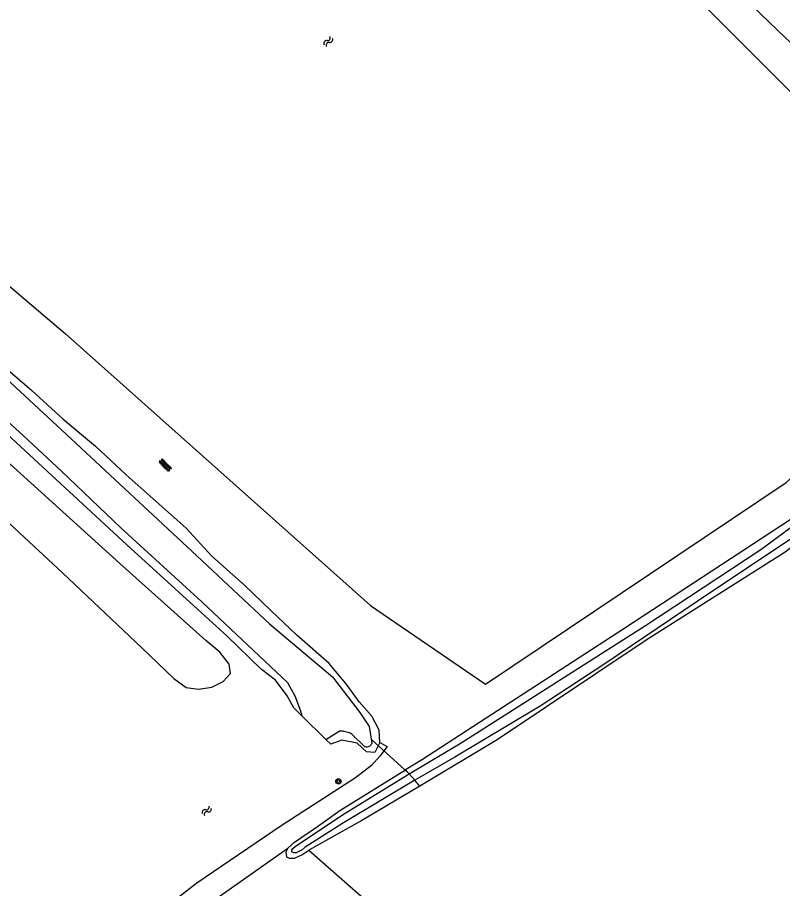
# Model space of a CAD drawing. Extents: x 132994 to 136000, y 393499 to 395512.
# Drawn here: x 135159.7 to 135273.9, y 393750.3 to 393880.2 of the extents above; entities that cross this region are included whole.
import ezdxf

# ---------------------------------------------------------------- set-up
doc = ezdxf.new("R2010")
doc.units = 0
for name, color, linetype in [('gg-kntw-bovenkant insteek waterloop', 7, 'Continuous'), ('gg-kwrk-duiker nz buis', 7, 'Continuous'), ('gt-symb-boom', 7, 'Continuous'), ('gt-symb-overige verharding', 7, 'Continuous'), ('gt-symb-watersymbool', 7, 'Continuous'), ('gx-grn-maaiveld', 7, 'Continuous')]:
    doc.layers.add(name, color=color, linetype=linetype)

# ---------------------------------------------------------------- blocks, each defined once
blk = doc.blocks.new('gt0-WA')
at = {"layer": 'gt-symb-watersymbool'}
for centre, start, end in [((-0.32, 0.02), 28.0725, 151.9275), ((0.43, 0.42), 208.0725, 331.9275), ((-0.32, -0.43), 28.0725, 151.9275), ((0.43, -0.03), 208.0725, 331.9275)]:
    blk.add_arc(centre, 0.425, start, end, dxfattribs=at)
blk = doc.blocks.new('gt0-OVH')
at = {"layer": 'gt-symb-overige verharding'}
for points in [[(-0.97, 0.3), (-0.97, 0.31), (-0.96, 0.32), (-0.97, 0.33), (-0.97, 0.34), (-0.98, 0.35), (-0.99, 0.35), (-1, 0.36), (-1.01, 0.35), (-1.02, 0.35), (-1.03, 0.34), (-1.03, 0.33), (-1.04, 0.32), (-1.03, 0.31), (-1.03, 0.3), (-1.02, 0.29), (-1.01, 0.29), (-1, 0.28), (-0.99, 0.29), (-0.98, 0.29)], [(-0.87, 0.11), (-0.87, 0.12), (-0.86, 0.13), (-0.87, 0.14), (-0.87, 0.15), (-0.88, 0.16), (-0.89, 0.16), (-0.9, 0.16), (-0.91, 0.16), (-0.92, 0.16), (-0.93, 0.15), (-0.93, 0.14), (-0.94, 0.13), (-0.93, 0.12), (-0.93, 0.11), (-0.92, 0.1), (-0.91, 0.09), (-0.9, 0.09), (-0.89, 0.09), (-0.88, 0.1)], [(-0.77, 0.3), (-0.77, 0.31), (-0.76, 0.32), (-0.77, 0.33), (-0.77, 0.34), (-0.78, 0.35), (-0.79, 0.35), (-0.8, 0.36), (-0.81, 0.35), (-0.82, 0.35), (-0.83, 0.34), (-0.83, 0.33), (-0.84, 0.32), (-0.83, 0.31), (-0.83, 0.3), (-0.82, 0.29), (-0.81, 0.29), (-0.8, 0.28), (-0.79, 0.29), (-0.78, 0.29)], [(-0.67, 0.11), (-0.67, 0.12), (-0.66, 0.13), (-0.67, 0.14), (-0.67, 0.15), (-0.68, 0.16), (-0.69, 0.16), (-0.7, 0.16), (-0.71, 0.16), (-0.72, 0.16), (-0.73, 0.15), (-0.73, 0.14), (-0.74, 0.13), (-0.73, 0.12), (-0.73, 0.11), (-0.72, 0.1), (-0.71, 0.09), (-0.7, 0.09), (-0.69, 0.09), (-0.68, 0.1)], [(-0.57, 0.3), (-0.57, 0.31), (-0.56, 0.32), (-0.57, 0.33), (-0.57, 0.34), (-0.58, 0.35), (-0.59, 0.35), (-0.6, 0.36), (-0.61, 0.35), (-0.62, 0.35), (-0.63, 0.34), (-0.63, 0.33), (-0.64, 0.32), (-0.63, 0.31), (-0.63, 0.3), (-0.62, 0.29), (-0.61, 0.29), (-0.6, 0.28), (-0.59, 0.29), (-0.58, 0.29)], [(-0.47, 0.11), (-0.47, 0.12), (-0.46, 0.13), (-0.47, 0.14), (-0.47, 0.15), (-0.48, 0.16), (-0.49, 0.16), (-0.5, 0.16), (-0.51, 0.16), (-0.52, 0.16), (-0.53, 0.15), (-0.53, 0.14), (-0.54, 0.13), (-0.53, 0.12), (-0.53, 0.11), (-0.52, 0.1), (-0.51, 0.09), (-0.5, 0.09), (-0.49, 0.09), (-0.48, 0.1)], [(-0.37, 0.3), (-0.37, 0.31), (-0.36, 0.32), (-0.37, 0.33), (-0.37, 0.34), (-0.38, 0.35), (-0.39, 0.35), (-0.4, 0.36), (-0.41, 0.35), (-0.42, 0.35), (-0.43, 0.34), (-0.43, 0.33), (-0.44, 0.32), (-0.43, 0.31), (-0.43, 0.3), (-0.42, 0.29), (-0.41, 0.29), (-0.4, 0.28), (-0.39, 0.29), (-0.38, 0.29)], [(-0.27, 0.11), (-0.27, 0.12), (-0.26, 0.13), (-0.27, 0.14), (-0.27, 0.15), (-0.28, 0.16), (-0.29, 0.16), (-0.3, 0.16), (-0.31, 0.16), (-0.32, 0.16), (-0.33, 0.15), (-0.33, 0.14), (-0.34, 0.13), (-0.33, 0.12), (-0.33, 0.11), (-0.32, 0.1), (-0.31, 0.09), (-0.3, 0.09), (-0.29, 0.09), (-0.28, 0.1)], [(-0.17, 0.3), (-0.17, 0.31), (-0.16, 0.32), (-0.17, 0.33), (-0.17, 0.34), (-0.18, 0.35), (-0.19, 0.35), (-0.2, 0.36), (-0.21, 0.35), (-0.22, 0.35), (-0.23, 0.34), (-0.23, 0.33), (-0.24, 0.32), (-0.23, 0.31), (-0.23, 0.3), (-0.22, 0.29), (-0.21, 0.29), (-0.2, 0.28), (-0.19, 0.29), (-0.18, 0.29)], [(-0.07, 0.11), (-0.07, 0.12), (-0.06, 0.13), (-0.07, 0.14), (-0.07, 0.15), (-0.08, 0.16), (-0.09, 0.16), (-0.1, 0.16), (-0.11, 0.16), (-0.12, 0.16), (-0.13, 0.15), (-0.13, 0.14), (-0.14, 0.13), (-0.13, 0.12), (-0.13, 0.11), (-0.12, 0.1), (-0.11, 0.09), (-0.1, 0.09), (-0.09, 0.09), (-0.08, 0.1)], [(0.03, 0.3), (0.03, 0.31), (0.04, 0.32), (0.03, 0.33), (0.03, 0.34), (0.02, 0.35), (0.01, 0.35), (0, 0.36), (-0.01, 0.35), (-0.02, 0.35), (-0.03, 0.34), (-0.03, 0.33), (-0.04, 0.32), (-0.03, 0.31), (-0.03, 0.3), (-0.02, 0.29), (-0.01, 0.29), (0, 0.28), (0.01, 0.29), (0.02, 0.29)], [(0.13, 0.11), (0.13, 0.12), (0.14, 0.13), (0.13, 0.14), (0.13, 0.15), (0.12, 0.16), (0.11, 0.16), (0.1, 0.16), (0.09, 0.16), (0.08, 0.16), (0.07, 0.15), (0.07, 0.14), (0.06, 0.13), (0.07, 0.12), (0.07, 0.11), (0.08, 0.1), (0.09, 0.09), (0.1, 0.09), (0.11, 0.09), (0.12, 0.1)], [(0.23, 0.3), (0.23, 0.31), (0.24, 0.32), (0.23, 0.33), (0.23, 0.34), (0.22, 0.35), (0.21, 0.35), (0.2, 0.36), (0.19, 0.35), (0.18, 0.35), (0.17, 0.34), (0.17, 0.33), (0.16, 0.32), (0.17, 0.31), (0.17, 0.3), (0.18, 0.29), (0.19, 0.29), (0.2, 0.28), (0.21, 0.29), (0.22, 0.29)], [(0.33, 0.11), (0.33, 0.12), (0.34, 0.13), (0.33, 0.14), (0.33, 0.15), (0.32, 0.16), (0.31, 0.16), (0.3, 0.16), (0.29, 0.16), (0.28, 0.16), (0.27, 0.15), (0.27, 0.14), (0.26, 0.13), (0.27, 0.12), (0.27, 0.11), (0.28, 0.1), (0.29, 0.09), (0.3, 0.09), (0.31, 0.09), (0.32, 0.1)], [(0.43, 0.3), (0.43, 0.31), (0.44, 0.32), (0.43, 0.33), (0.43, 0.34), (0.42, 0.35), (0.41, 0.35), (0.4, 0.36), (0.39, 0.35), (0.38, 0.35), (0.37, 0.34), (0.37, 0.33), (0.36, 0.32), (0.37, 0.31), (0.37, 0.3), (0.38, 0.29), (0.39, 0.29), (0.4, 0.28), (0.41, 0.29), (0.42, 0.29)], [(0.53, 0.11), (0.53, 0.12), (0.54, 0.13), (0.53, 0.14), (0.53, 0.15), (0.52, 0.16), (0.51, 0.16), (0.5, 0.16), (0.49, 0.16), (0.48, 0.16), (0.47, 0.15), (0.47, 0.14), (0.46, 0.13), (0.47, 0.12), (0.47, 0.11), (0.48, 0.1), (0.49, 0.09), (0.5, 0.09), (0.51, 0.09), (0.52, 0.1)], [(0.63, 0.3), (0.63, 0.31), (0.64, 0.32), (0.63, 0.33), (0.63, 0.34), (0.62, 0.35), (0.61, 0.35), (0.6, 0.36), (0.59, 0.35), (0.58, 0.35), (0.57, 0.34), (0.57, 0.33), (0.56, 0.32), (0.57, 0.31), (0.57, 0.3), (0.58, 0.29), (0.59, 0.29), (0.6, 0.28), (0.61, 0.29), (0.62, 0.29)], [(0.73, 0.11), (0.73, 0.12), (0.74, 0.13), (0.73, 0.14), (0.73, 0.15), (0.72, 0.16), (0.71, 0.16), (0.7, 0.16), (0.69, 0.16), (0.68, 0.16), (0.67, 0.15), (0.67, 0.14), (0.66, 0.13), (0.67, 0.12), (0.67, 0.11), (0.68, 0.1), (0.69, 0.09), (0.7, 0.09), (0.71, 0.09), (0.72, 0.1)], [(0.83, 0.3), (0.83, 0.31), (0.84, 0.32), (0.83, 0.33), (0.83, 0.34), (0.82, 0.35), (0.81, 0.35), (0.8, 0.36), (0.79, 0.35), (0.78, 0.35), (0.77, 0.34), (0.77, 0.33), (0.76, 0.32), (0.77, 0.31), (0.77, 0.3), (0.78, 0.29), (0.79, 0.29), (0.8, 0.28), (0.81, 0.29), (0.82, 0.29)], [(0.93, 0.11), (0.93, 0.12), (0.94, 0.13), (0.93, 0.14), (0.93, 0.15), (0.92, 0.16), (0.91, 0.16), (0.9, 0.16), (0.89, 0.16), (0.88, 0.16), (0.87, 0.15), (0.87, 0.14), (0.86, 0.13), (0.87, 0.12), (0.87, 0.11), (0.88, 0.1), (0.89, 0.09), (0.9, 0.09), (0.91, 0.09), (0.92, 0.1)], [(1.03, 0.3), (1.03, 0.31), (1.04, 0.32), (1.03, 0.33), (1.03, 0.34), (1.02, 0.35), (1.01, 0.35), (1, 0.36), (0.99, 0.35), (0.98, 0.35), (0.97, 0.34), (0.97, 0.33), (0.96, 0.32), (0.97, 0.31), (0.97, 0.3), (0.98, 0.29), (0.99, 0.29), (1, 0.28), (1.01, 0.29), (1.02, 0.29)], [(-0.97, -0.14), (-0.97, -0.13), (-0.96, -0.12), (-0.97, -0.11), (-0.97, -0.1), (-0.98, -0.09), (-0.99, -0.09), (-1, -0.08), (-1.01, -0.09), (-1.02, -0.09), (-1.03, -0.1), (-1.03, -0.11), (-1.04, -0.12), (-1.03, -0.13), (-1.03, -0.14), (-1.02, -0.15), (-1.01, -0.15), (-1, -0.16), (-0.99, -0.15), (-0.98, -0.15)], [(-0.87, -0.33), (-0.87, -0.32), (-0.86, -0.31), (-0.87, -0.3), (-0.87, -0.29), (-0.88, -0.28), (-0.89, -0.28), (-0.9, -0.28), (-0.91, -0.28), (-0.92, -0.28), (-0.93, -0.29), (-0.93, -0.3), (-0.94, -0.31), (-0.93, -0.32), (-0.93, -0.33), (-0.92, -0.34), (-0.91, -0.35), (-0.9, -0.35), (-0.89, -0.35), (-0.88, -0.34)], [(-0.77, -0.14), (-0.77, -0.13), (-0.76, -0.12), (-0.77, -0.11), (-0.77, -0.1), (-0.78, -0.09), (-0.79, -0.09), (-0.8, -0.08), (-0.81, -0.09), (-0.82, -0.09), (-0.83, -0.1), (-0.83, -0.11), (-0.84, -0.12), (-0.83, -0.13), (-0.83, -0.14), (-0.82, -0.15), (-0.81, -0.15), (-0.8, -0.16), (-0.79, -0.15), (-0.78, -0.15)], [(-0.67, -0.33), (-0.67, -0.32), (-0.66, -0.31), (-0.67, -0.3), (-0.67, -0.29), (-0.68, -0.28), (-0.69, -0.28), (-0.7, -0.28), (-0.71, -0.28), (-0.72, -0.28), (-0.73, -0.29), (-0.73, -0.3), (-0.74, -0.31), (-0.73, -0.32), (-0.73, -0.33), (-0.72, -0.34), (-0.71, -0.35), (-0.7, -0.35), (-0.69, -0.35), (-0.68, -0.34)], [(-0.57, -0.14), (-0.57, -0.13), (-0.56, -0.12), (-0.57, -0.11), (-0.57, -0.1), (-0.58, -0.09), (-0.59, -0.09), (-0.6, -0.08), (-0.61, -0.09), (-0.62, -0.09), (-0.63, -0.1), (-0.63, -0.11), (-0.64, -0.12), (-0.63, -0.13), (-0.63, -0.14), (-0.62, -0.15), (-0.61, -0.15), (-0.6, -0.16), (-0.59, -0.15), (-0.58, -0.15)], [(-0.47, -0.33), (-0.47, -0.32), (-0.46, -0.31), (-0.47, -0.3), (-0.47, -0.29), (-0.48, -0.28), (-0.49, -0.28), (-0.5, -0.28), (-0.51, -0.28), (-0.52, -0.28), (-0.53, -0.29), (-0.53, -0.3), (-0.54, -0.31), (-0.53, -0.32), (-0.53, -0.33), (-0.52, -0.34), (-0.51, -0.35), (-0.5, -0.35), (-0.49, -0.35), (-0.48, -0.34)], [(-0.37, -0.14), (-0.37, -0.13), (-0.36, -0.12), (-0.37, -0.11), (-0.37, -0.1), (-0.38, -0.09), (-0.39, -0.09), (-0.4, -0.08), (-0.41, -0.09), (-0.42, -0.09), (-0.43, -0.1), (-0.43, -0.11), (-0.44, -0.12), (-0.43, -0.13), (-0.43, -0.14), (-0.42, -0.15), (-0.41, -0.15), (-0.4, -0.16), (-0.39, -0.15), (-0.38, -0.15)], [(-0.27, -0.33), (-0.27, -0.32), (-0.26, -0.31), (-0.27, -0.3), (-0.27, -0.29), (-0.28, -0.28), (-0.29, -0.28), (-0.3, -0.28), (-0.31, -0.28), (-0.32, -0.28), (-0.33, -0.29), (-0.33, -0.3), (-0.34, -0.31), (-0.33, -0.32), (-0.33, -0.33), (-0.32, -0.34), (-0.31, -0.35), (-0.3, -0.35), (-0.29, -0.35), (-0.28, -0.34)], [(-0.17, -0.14), (-0.17, -0.13), (-0.16, -0.12), (-0.17, -0.11), (-0.17, -0.1), (-0.18, -0.09), (-0.19, -0.09), (-0.2, -0.08), (-0.21, -0.09), (-0.22, -0.09), (-0.23, -0.1), (-0.23, -0.11), (-0.24, -0.12), (-0.23, -0.13), (-0.23, -0.14), (-0.22, -0.15), (-0.21, -0.15), (-0.2, -0.16), (-0.19, -0.15), (-0.18, -0.15)], [(-0.07, -0.33), (-0.07, -0.32), (-0.06, -0.31), (-0.07, -0.3), (-0.07, -0.29), (-0.08, -0.28), (-0.09, -0.28), (-0.1, -0.28), (-0.11, -0.28), (-0.12, -0.28), (-0.13, -0.29), (-0.13, -0.3), (-0.14, -0.31), (-0.13, -0.32), (-0.13, -0.33), (-0.12, -0.34), (-0.11, -0.35), (-0.1, -0.35), (-0.09, -0.35), (-0.08, -0.34)], [(0.03, -0.14), (0.03, -0.13), (0.04, -0.12), (0.03, -0.11), (0.03, -0.1), (0.02, -0.09), (0.01, -0.09), (0, -0.08), (-0.01, -0.09), (-0.02, -0.09), (-0.03, -0.1), (-0.03, -0.11), (-0.04, -0.12), (-0.03, -0.13), (-0.03, -0.14), (-0.02, -0.15), (-0.01, -0.15), (0, -0.16), (0.01, -0.15), (0.02, -0.15)], [(0.13, -0.33), (0.13, -0.32), (0.14, -0.31), (0.13, -0.3), (0.13, -0.29), (0.12, -0.28), (0.11, -0.28), (0.1, -0.28), (0.09, -0.28), (0.08, -0.28), (0.07, -0.29), (0.07, -0.3), (0.06, -0.31), (0.07, -0.32), (0.07, -0.33), (0.08, -0.34), (0.09, -0.35), (0.1, -0.35), (0.11, -0.35), (0.12, -0.34)], [(0.23, -0.14), (0.23, -0.13), (0.24, -0.12), (0.23, -0.11), (0.23, -0.1), (0.22, -0.09), (0.21, -0.09), (0.2, -0.08), (0.19, -0.09), (0.18, -0.09), (0.17, -0.1), (0.17, -0.11), (0.16, -0.12), (0.17, -0.13), (0.17, -0.14), (0.18, -0.15), (0.19, -0.15), (0.2, -0.16), (0.21, -0.15), (0.22, -0.15)], [(0.33, -0.33), (0.33, -0.32), (0.34, -0.31), (0.33, -0.3), (0.33, -0.29), (0.32, -0.28), (0.31, -0.28), (0.3, -0.28), (0.29, -0.28), (0.28, -0.28), (0.27, -0.29), (0.27, -0.3), (0.26, -0.31), (0.27, -0.32), (0.27, -0.33), (0.28, -0.34), (0.29, -0.35), (0.3, -0.35), (0.31, -0.35), (0.32, -0.34)], [(0.43, -0.14), (0.43, -0.13), (0.44, -0.12), (0.43, -0.11), (0.43, -0.1), (0.42, -0.09), (0.41, -0.09), (0.4, -0.08), (0.39, -0.09), (0.38, -0.09), (0.37, -0.1), (0.37, -0.11), (0.36, -0.12), (0.37, -0.13), (0.37, -0.14), (0.38, -0.15), (0.39, -0.15), (0.4, -0.16), (0.41, -0.15), (0.42, -0.15)], [(0.53, -0.33), (0.53, -0.32), (0.54, -0.31), (0.53, -0.3), (0.53, -0.29), (0.52, -0.28), (0.51, -0.28), (0.5, -0.28), (0.49, -0.28), (0.48, -0.28), (0.47, -0.29), (0.47, -0.3), (0.46, -0.31), (0.47, -0.32), (0.47, -0.33), (0.48, -0.34), (0.49, -0.35), (0.5, -0.35), (0.51, -0.35), (0.52, -0.34)], [(0.63, -0.14), (0.63, -0.13), (0.64, -0.12), (0.63, -0.11), (0.63, -0.1), (0.62, -0.09), (0.61, -0.09), (0.6, -0.08), (0.59, -0.09), (0.58, -0.09), (0.57, -0.1), (0.57, -0.11), (0.56, -0.12), (0.57, -0.13), (0.57, -0.14), (0.58, -0.15), (0.59, -0.15), (0.6, -0.16), (0.61, -0.15), (0.62, -0.15)], [(0.73, -0.33), (0.73, -0.32), (0.74, -0.31), (0.73, -0.3), (0.73, -0.29), (0.72, -0.28), (0.71, -0.28), (0.7, -0.28), (0.69, -0.28), (0.68, -0.28), (0.67, -0.29), (0.67, -0.3), (0.66, -0.31), (0.67, -0.32), (0.67, -0.33), (0.68, -0.34), (0.69, -0.35), (0.7, -0.35), (0.71, -0.35), (0.72, -0.34)], [(0.83, -0.14), (0.83, -0.13), (0.84, -0.12), (0.83, -0.11), (0.83, -0.1), (0.82, -0.09), (0.81, -0.09), (0.8, -0.08), (0.79, -0.09), (0.78, -0.09), (0.77, -0.1), (0.77, -0.11), (0.76, -0.12), (0.77, -0.13), (0.77, -0.14), (0.78, -0.15), (0.79, -0.15), (0.8, -0.16), (0.81, -0.15), (0.82, -0.15)], [(0.93, -0.33), (0.93, -0.32), (0.94, -0.31), (0.93, -0.3), (0.93, -0.29), (0.92, -0.28), (0.91, -0.28), (0.9, -0.28), (0.89, -0.28), (0.88, -0.28), (0.87, -0.29), (0.87, -0.3), (0.86, -0.31), (0.87, -0.32), (0.87, -0.33), (0.88, -0.34), (0.89, -0.35), (0.9, -0.35), (0.91, -0.35), (0.92, -0.34)], [(1.03, -0.14), (1.03, -0.13), (1.04, -0.12), (1.03, -0.11), (1.03, -0.1), (1.02, -0.09), (1.01, -0.09), (1, -0.08), (0.99, -0.09), (0.98, -0.09), (0.97, -0.1), (0.97, -0.11), (0.96, -0.12), (0.97, -0.13), (0.97, -0.14), (0.98, -0.15), (0.99, -0.15), (1, -0.16), (1.01, -0.15), (1.02, -0.15)]]:
    blk.add_lwpolyline(points, close=True, dxfattribs=at)
blk = doc.blocks.new('gt0-BOOM')
at = {"layer": 'gt-symb-boom'}
for radius in [0.4, 0.2]:
    blk.add_circle((0, 0), radius, dxfattribs=at)

msp = doc.modelspace()

# ---------------------------------------------------------------- linework, layer by layer
at = {"layer": 'gg-kntw-bovenkant insteek waterloop'}
msp.add_lwpolyline([(135174.98, 393798.77), (135161.7, 393810.82), (135148.27, 393822.87), (135131.2, 393838.31), (135116.07, 393852.09), (135104.57, 393862.88), (135095.47, 393870.82), (135091.82, 393873.4), (135091.37, 393874.38), (135091.52, 393875.35), (135092.08, 393876.13), (135093.08, 393876.43)], dxfattribs=at)
at = {"layer": 'gg-kwrk-duiker nz buis'}
msp.add_line((135212.55, 393772.54), (135218.05, 393767.5), dxfattribs=at)
at = {"layer": 'gx-grn-maaiveld'}
for p, q in [((135202.18, 393776.03), (135200.95, 393777.24)), ((135205.73, 393772.54), (135202.18, 393776.03)), ((135205.73, 393772.54), (135207.68, 393773.76)), ((135207.88, 393773.77), (135207.68, 393773.76)), ((135208.08, 393773.77), (135207.88, 393773.77)), ((135208.28, 393773.76), (135208.08, 393773.77)), ((135208.47, 393773.73), (135208.28, 393773.76)), ((135208.67, 393773.69), (135208.47, 393773.73)), ((135208.86, 393773.64), (135208.67, 393773.69)), ((135209.05, 393773.57), (135208.86, 393773.64)), ((135209.24, 393773.5), (135209.05, 393773.57)), ((135209.42, 393773.41), (135209.24, 393773.5)), ((135209.59, 393773.31), (135209.42, 393773.41)), ((135211.51, 393771.46), (135209.59, 393773.31)), ((135206.45, 393771.83), (135205.73, 393772.54)), ((135212.26, 393771.55), (135212.15, 393771.48)), ((135212.36, 393771.64), (135212.26, 393771.55)), ((135212.44, 393771.74), (135212.36, 393771.64)), ((135212.51, 393771.85), (135212.44, 393771.74)), ((135212.56, 393771.97), (135212.51, 393771.85)), ((135213.78, 393772.1), (135214.87, 393771.5)), ((135211.64, 393771.42), (135211.51, 393771.46)), ((135211.77, 393771.41), (135211.64, 393771.42)), ((135211.9, 393771.41), (135211.77, 393771.41)), ((135212.02, 393771.44), (135211.9, 393771.41)), ((135212.15, 393771.48), (135212.02, 393771.44)), ((135217.59, 393768.02), (135218.14, 393767.4)), ((135218.14, 393767.4), (135218.98, 393766.45)), ((135219.74, 393765.58), (135218.98, 393766.45))]:
    msp.add_line(p, q, dxfattribs=at)
for points in [[(135107.94, 393887.1), (135103.35, 393884.35), (135133.62, 393861.28), (135166.82, 393833.07), (135212.4, 393792.53), (135229.55, 393780.78), (135274.42, 393810.84), (135305.54, 393838.67), (135258.76, 393885.45), (135254.31, 393890.43), (135237.64, 393910.08), (135216.21, 393929.93), (135194.64, 393912.6), (135190.41, 393912.46), (135175.33, 393926.35), (135158.53, 393943.02), (135157.19, 393946.14)], [(135315.99, 393837.71), (135295.04, 393857.47), (135273.14, 393878.26), (135243.37, 393906.99), (135220.91, 393927.79), (135215.27, 393931.44), (135194.95, 393914.93), (135191.46, 393913.42), (135188.44, 393915.65), (135157.19, 393946.14)], [(135101.73, 393878.27), (135105.66, 393875.25), (135108.98, 393872.2), (135112.31, 393868.85), (135119.5, 393862.02), (135128.67, 393854.68), (135132.54, 393850.75), (135136.74, 393847.09), (135140.86, 393843.17), (135145.13, 393839.31), (135149.45, 393836.36), (135152.7, 393832.8), (135157.13, 393828.65), (135161.86, 393824.56), (135166.5, 393820.32), (135171.33, 393816.29), (135175.92, 393811.99), (135184.87, 393804.04), (135188.7, 393799.86), (135193.6, 393795.53)], [(135200.95, 393777.24), (135199.95, 393779.05), (135198.18, 393781.37), (135196.14, 393782.98), (135191.01, 393787.95), (135176.04, 393801.54), (135156.85, 393819.28), (135118.18, 393854.16), (135098.72, 393872.24), (135094.62, 393875.8), (135093.08, 393876.43)], [(135087.46, 393871.12), (135088.55, 393869.47), (135092.19, 393865.93), (135113.8, 393846.19), (135127.78, 393833.21), (135141.68, 393819.98), (135153.47, 393809.36), (135166.4, 393797.38), (135178.27, 393786.21), (135183.03, 393781.62), (135184.9, 393780.3), (135186.73, 393780.04), (135188.72, 393780.35), (135190.39, 393781.18), (135191.49, 393782.35), (135191.27, 393783.79), (135189.92, 393785.54), (135187.82, 393787.29), (135174.98, 393798.77)], [(135153.85, 393830.21), (135167, 393818.02), (135186.47, 393799.92), (135197.32, 393789.78), (135206.69, 393781.86), (135210.81, 393776.55), (135212.17, 393774.49), (135212.56, 393771.97)], [(135304.47, 393827.47), (135300.46, 393825.21), (135292.92, 393819.74), (135283.66, 393812.31), (135275, 393805.27), (135250.2, 393789.04), (135220.14, 393769.57), (135217.59, 393768.02)], [(135218.14, 393767.4), (135225.93, 393772.01), (135253.4, 393789.52), (135270.63, 393800.88), (135282.79, 393809.86), (135289.01, 393814.93), (135297.64, 393821.79), (135302.77, 393825.41), (135304.92, 393826.36), (135305.11, 393826.5)], [(135306.23, 393824.79), (135304.48, 393823.68), (135300.44, 393821.37), (135290.51, 393814.54), (135276.2, 393803.17), (135263.13, 393794.43), (135247.18, 393783.74), (135237.69, 393777.5), (135224.96, 393769.88), (135218.98, 393766.45)], [(135201.96, 393776.74), (135201.13, 393778.99), (135200.05, 393780.96), (135187.19, 393793.08), (135175.15, 393804.08), (135166.34, 393812.51), (135160.54, 393817.86), (135153.86, 393823.92)], [(135305.58, 393823.5), (135302.96, 393821.93), (135296.82, 393818.11), (135281.19, 393805.94), (135274.24, 393800.45), (135253.51, 393787.37), (135231.28, 393772.46), (135219.74, 393765.58)], [(135213.78, 393772.1), (135213.69, 393773.91), (135212.58, 393776.01), (135210.71, 393778.13), (135208.88, 393780.65), (135206.2, 393783.89), (135201.41, 393788.07), (135197.56, 393791.7), (135193.6, 393795.53)], [(135202.18, 393776.03), (135202.17, 393776.1), (135202.15, 393776.17), (135202.13, 393776.24), (135202.11, 393776.32), (135202.09, 393776.39), (135202.06, 393776.46), (135202.04, 393776.53), (135202.01, 393776.6), (135201.99, 393776.67), (135201.96, 393776.74)], [(135214.87, 393771.5), (135213.78, 393770.04), (135212.55, 393768.67), (135210.12, 393766.79), (135199.07, 393759.64), (135186.47, 393751.11), (135167.35, 393736.32), (135151.83, 393723.93), (135140.16, 393713.89), (135134.62, 393707.98), (135127.63, 393699.03), (135119.63, 393691.13), (135108.1, 393680.39), (135093.62, 393668.15), (135080.43, 393656.8)], [(135213.78, 393772.1), (135213.05, 393770.6), (135211.79, 393770.69), (135210.37, 393771.98), (135208.08, 393772.42), (135206.45, 393771.83)], [(135200.05, 393756.32), (135201.04, 393757.2), (135204.45, 393759.57), (135207.79, 393761.93), (135217.59, 393768.02)], [(135218.98, 393766.45), (135208.34, 393760.11), (135202.65, 393756.49), (135202.18, 393756.09), (135201.3, 393755.62), (135200.93, 393755.63), (135200.66, 393755.77), (135200.66, 393756.04), (135200.8, 393756.28), (135201.17, 393756.63), (135208.62, 393761.53), (135218.14, 393767.4)], [(135219.74, 393765.58), (135211.11, 393760.44), (135203.2, 393756.04)], [(135140.4, 393708.69), (135140.99, 393709.59), (135158.68, 393725.08), (135171.65, 393735.54), (135183.84, 393745.03), (135188.61, 393748.27), (135200.05, 393756.32)], [(135203.2, 393756.04), (135248.67, 393716.04), (135251.71, 393712.67), (135262.46, 393699.16), (135265.15, 393694.37), (135266.84, 393688.58), (135266.29, 393683.86), (135262.78, 393677.13), (135259.99, 393674.25), (135271.61, 393664.08), (135229.02, 393619.1), (135213.15, 393632.74), (135206.71, 393627.16), (135166.05, 393581.37)], [(135200.05, 393756.32), (135199.74, 393755.72), (135199.87, 393755.05), (135200.26, 393754.82), (135201.04, 393754.85), (135202.12, 393755.33), (135203.2, 393756.04)]]:
    msp.add_lwpolyline(points, dxfattribs=at)

# ---------------------------------------------------------------- block references
at = {"layer": 'gt-symb-boom'}
msp.add_blockref('gt0-BOOM', (135207.59, 393766.3), dxfattribs=at)
at = {"layer": 'gt-symb-overige verharding', "rotation": -45.0000000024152}
msp.add_blockref('gt0-OVH', (135181.74, 393813.44), dxfattribs=at)
at = {"layer": 'gt-symb-watersymbool'}
for p, rotation in [((135206.04, 393876.59), 53.416578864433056), ((135187.9, 393761.87), 47.31004222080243)]:
    msp.add_blockref('gt0-WA', p, dxfattribs=dict(at, rotation=rotation))

doc.saveas('drawing.dxf')
